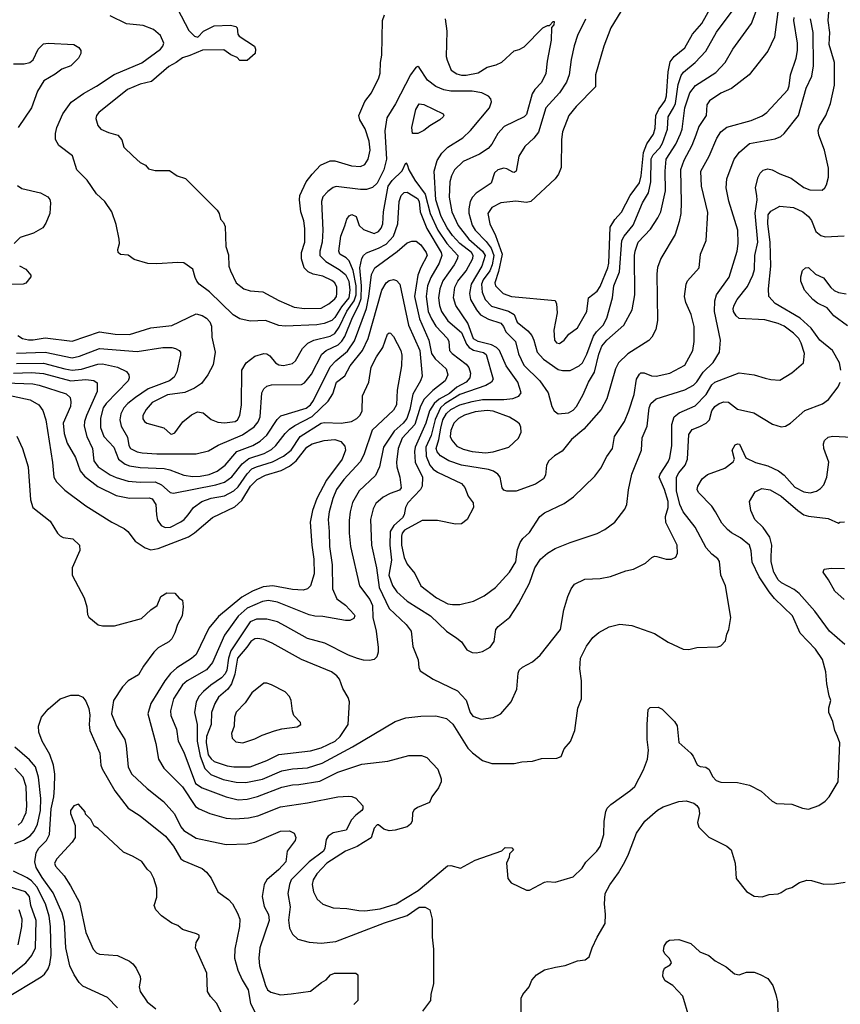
# Model space of a CAD drawing. Extents: x 997026 to 1115308, y 536381 to 619039.
# Tile 267 of 484: x 1060476 to 1065916, y 546909 to 553440. Entities that reach past the tile are written whole.
import ezdxf

# ---------------------------------------------------------------- set-up
doc = ezdxf.new("R2010")
doc.units = 0

msp = doc.modelspace()

# ---------------------------------------------------------------- linework, layer by layer
at = {"layer": '0CON20XD'}
for points in [[(1064055, 551291.9), (1064085.4, 551314.6), (1064116.6, 551353.4), (1064175, 551396.2), (1064235.7, 551505), (1064247.5, 551595), (1064305, 551640), (1064325, 551670), (1064375.3, 551795), (1064381.8, 551825), (1064390.6, 552065), (1064421.9, 552115), (1064466.5, 552163.5), (1064523.2, 552275), (1064585, 552357.5), (1064595.2, 552404.8), (1064610.5, 552559.5), (1064633.1, 552616.9), (1064678.2, 552681.8), (1064688.8, 552721.2), (1064694.2, 552805), (1064713.5, 552846.5), (1064735.2, 552874.8), (1064755, 552904.4), (1064763.2, 552935), (1064775.8, 553094.2), (1064788.6, 553161.4), (1064814.2, 553195), (1064885, 553254.4), (1064935.4, 553345), (1064998.9, 553415), (1065071.6, 553545)], [(1064115, 550832.5), (1064145, 550849.5), (1064168.5, 550875), (1064212.3, 550955), (1064247.1, 551035), (1064287.1, 551102.9), (1064315, 551220.8), (1064336.4, 551273.6), (1064369.1, 551315), (1064481.1, 551415), (1064536.5, 551515), (1064553.3, 551615), (1064550.9, 551875), (1064555.4, 551904.6), (1064577.3, 551965), (1064658.5, 552051.5), (1064706.9, 552125), (1064726.1, 552165), (1064756.4, 552305), (1064754.2, 552435.8), (1064762.8, 552515), (1064825.8, 552615), (1064857.5, 552682.5), (1064867.3, 552715), (1064886.3, 552855), (1064918.2, 552955), (1064956.7, 553003.3), (1065090.4, 553089.6), (1065152.7, 553155), (1065204.5, 553245), (1065327.5, 553415), (1065385, 553567.5)], [(1065506.6, 553525), (1065480, 553325), (1065435, 553232), (1065311.4, 553075), (1065195, 552983.1), (1065125, 552952.9), (1065048.1, 552901.9), (1065032.5, 552875), (1065026.4, 552805), (1064979.3, 552730.7), (1064958.6, 552675), (1064932.5, 552605), (1064879.3, 552505), (1064857.4, 552445), (1064861.7, 552228.3), (1064858.7, 552155), (1064848.3, 552101.7), (1064820.6, 552015), (1064725.5, 551855), (1064704, 551796), (1064700, 551755), (1064703.8, 551445), (1064693.3, 551385), (1064667.5, 551335), (1064647.8, 551312.2), (1064506.8, 551223.2), (1064444.8, 551165.2), (1064426.2, 551125), (1064367.9, 550925), (1064331.5, 550855), (1064215.6, 550725), (1064135, 550655.6), (1064071.5, 550578.5), (1064022, 550548), (1063984.4, 550515), (1063969.5, 550485), (1063962, 550418), (1063949.4, 550395), (1063895, 550359.1), (1063767.2, 550312.8), (1063705, 550312.2), (1063685, 550319.2), (1063675.7, 550335), (1063662.3, 550405), (1063646.1, 550426.1), (1063616.3, 550446.3), (1063585, 550456.1), (1063405, 550484.8), (1063320.6, 550515), (1063265, 550548.2), (1063243.3, 550573.3), (1063237.4, 550595), (1063255.4, 550654.6), (1063268.2, 550731.8), (1063281.8, 550785), (1063305, 550828.6), (1063334.1, 550855), (1063395, 550886.2), (1063475, 550908.6), (1063545, 550920.3), (1063685, 550921), (1063745, 550928.1), (1063786, 550944), (1063800.8, 550965), (1063779.3, 551035), (1063701.1, 551145), (1063656, 551246), (1063636.1, 551266.1), (1063605, 551284.2), (1063515, 551305.9), (1063485, 551323.2), (1063448, 551428), (1063366.5, 551545), (1063351.4, 551595), (1063361.7, 551665), (1063380.8, 551705), (1063435.4, 551774.6), (1063479.1, 551855), (1063483.4, 551875), (1063470.5, 551895), (1063393.5, 551955), (1063345, 552008.8), (1063309, 552059), (1063270.9, 552135), (1063235.2, 552245), (1063223.7, 552436.3), (1063243.1, 552506.9), (1063274.7, 552555.3), (1063314.4, 552595), (1063413.2, 552656.8), (1063465, 552704.5), (1063591.5, 552855), (1063604.5, 552895), (1063598.9, 552915), (1063585, 552932.9), (1063540, 552955), (1063475, 552965.3), (1063334.2, 552965.8), (1063288.6, 552975), (1063235, 552998), (1063178.7, 553038.7), (1063125, 553123.1), (1063115, 553128.6), (1063105, 553125.7), (1063095, 553114.3), (1063066.6, 553073.4), (1062968, 552882), (1062909.9, 552790.1), (1062897.3, 552702.7), (1062907.3, 552515), (1062889.8, 552445), (1062845, 552356.5), (1062815, 552326.4), (1062776.3, 552313.7), (1062735, 552313.1), (1062575, 552333.3), (1062555, 552327.3), (1062519.3, 552300.7), (1062486.8, 552265), (1062475.9, 552235), (1062484.7, 552044.7), (1062482.3, 551965), (1062466.1, 551903.9), (1062466.9, 551875), (1062505.4, 551835.4), (1062594, 551784), (1062635, 551749.7), (1062658, 551705), (1062665.8, 551645.8), (1062657.9, 551595), (1062609, 551535), (1062566.2, 551463.8), (1062545, 551445.2), (1062495.5, 551424.5), (1062445, 551415.8), (1062235, 551406.8), (1062195, 551412.3), (1062105.4, 551444.6), (1062005, 551441.2), (1061935, 551456.5), (1061892.3, 551482.3), (1061735, 551634.5), (1061666.9, 551685), (1061650, 551705), (1061639.7, 551729.7), (1061625, 551786), (1061565, 551826.5), (1061525, 551830.5), (1061385, 551820), (1061325, 551822), (1061235, 551850), (1061195, 551877.5), (1061145, 551882.5), (1061130, 551895), (1061127.5, 551915), (1061138, 551955), (1061135.7, 551985), (1061115, 552082.5), (1061087.1, 552165), (1061040, 552235), (1060985, 552284.2), (1060922.9, 552375), (1060854.3, 552445), (1060826.9, 552536.9), (1060736, 552605), (1060713.1, 552645), (1060712.5, 552685), (1060721.5, 552725), (1060761.5, 552815), (1060816.4, 552893.6), (1060899.9, 552950.1), (1060985, 552998.8), (1061102.6, 553077.4), (1061285, 553152.8), (1061409.5, 553245), (1061425.6, 553265), (1061431.1, 553285), (1061409.4, 553335), (1061362.5, 553375), (1061295, 553401.8), (1061185, 553413.2), (1061075.9, 553465.9)], [(1061521.7, 553511.7), (1061597.7, 553367.7), (1061635, 553330), (1061657, 553323), (1061695, 553363.3), (1061765, 553400), (1061873, 553403), (1061910, 553395), (1061917.5, 553385), (1061922.5, 553345), (1061930.7, 553330.7), (1062032.5, 553265), (1062040, 553245), (1062037.5, 553215), (1061985, 553170), (1061935, 553170), (1061918.3, 553188.3), (1061876.4, 553206.4), (1061829.3, 553239.3), (1061688.3, 553238.3), (1061605, 553202), (1061555, 553187.1), (1061514.6, 553155.4), (1061465, 553128.9), (1061349.3, 553030.7), (1061275, 553011.8), (1061191.9, 552978.1), (1061000.8, 552825), (1060984.3, 552805), (1060980, 552785), (1060995, 552737.5), (1061013.8, 552715), (1061065, 552691.2), (1061127.5, 552675), (1061153.6, 552643.6), (1061167.5, 552595), (1061227.5, 552535), (1061275, 552493.3), (1061310, 552475), (1061330.7, 552450.7), (1061375, 552440), (1061469.3, 552439.3), (1061520, 552405), (1061575, 552387.5), (1061785.9, 552175.9), (1061797.5, 552155), (1061806.7, 552116.7), (1061827.5, 552095), (1061839.3, 552069.3), (1061843.3, 551935), (1061859.5, 551879.5), (1061862, 551805), (1061874.2, 551774.2), (1061911.4, 551695), (1061961.2, 551655), (1062005, 551642.2), (1062087.5, 551635), (1062195, 551577.1), (1062295, 551534.4), (1062365, 551524.6), (1062475, 551527.3), (1062525, 551554.5), (1062565, 551588.2), (1062576, 551605), (1062579.6, 551625), (1062578.9, 551665), (1062565, 551694.4), (1062545, 551710), (1062485, 551738.2), (1062421.9, 551751.9), (1062387.5, 551767.5), (1062361.9, 551795), (1062343.6, 551853.6), (1062343.5, 551895), (1062365.5, 551965), (1062367.1, 552055), (1062360.5, 552105), (1062340.5, 552165), (1062331.1, 552245), (1062333.1, 552275), (1062374.5, 552365.5), (1062414, 552415), (1062470, 552475), (1062535, 552504.2), (1062565, 552504.3), (1062675, 552471.5), (1062735, 552466.9), (1062765, 552480.6), (1062787.1, 552515), (1062800, 552575), (1062794, 552635), (1062765.9, 552715.9), (1062732, 552775), (1062723.8, 552805), (1062765, 552896.7), (1062809.2, 552955), (1062858.1, 553055), (1062865.6, 553085), (1062867.1, 553155), (1062877.8, 553205), (1062881.9, 553435), (1062895, 553473.3)], [(1064461.9, 553495), (1064394.5, 553385), (1064348.2, 553265), (1064294.4, 553075), (1064294, 552995), (1064165.4, 552864.6), (1064116.7, 552805), (1064074.6, 552695.4), (1064067.8, 552645), (1064065, 552460), (1064048, 552415), (1064026, 552385), (1063865, 552234), (1063835, 552228.6), (1063765, 552235.6), (1063665, 552225.4), (1063606.9, 552195), (1063580.4, 552155), (1063593.1, 552085), (1063629.6, 552009.6), (1063674.2, 551885), (1063650.8, 551769.2), (1063626.2, 551695), (1063629.5, 551675), (1063681.9, 551625), (1063736.2, 551605), (1064025, 551577.5), (1064035.8, 551555.8), (1064040, 551495), (1064018.2, 551381.8), (1064021.8, 551315), (1064035, 551297.1), (1064055, 551291.9)], [(1064125, 551113.6), (1064185, 551143.8), (1064206.9, 551165), (1064235, 551220.6), (1064279.8, 551340.2), (1064300.2, 551369.8), (1064345.2, 551415), (1064368.7, 551461.3), (1064406.1, 551595), (1064415.3, 551675), (1064452.9, 551767.1), (1064467, 551975), (1064482.5, 552005), (1064543.7, 552076.3), (1064605, 552225.6), (1064645, 552291.1), (1064660.3, 552365), (1064663.5, 552516.5), (1064676.2, 552543.8), (1064719.6, 552590.4), (1064738.6, 552621.4), (1064769.6, 552715), (1064774.4, 552795), (1064811.4, 552855), (1064823, 552885), (1064840.5, 553009.5), (1064860.4, 553069.6), (1064877.5, 553092.5), (1064954.6, 553155), (1065025, 553230.6), (1065095, 553358.1), (1065205.2, 553504.8)], [(1065418.3, 551061.7), (1065455, 551053.1), (1065515, 551050), (1065595, 551098), (1065672, 551165), (1065680, 551225), (1065657.7, 551295), (1065640.8, 551325), (1065605, 551361.2), (1065545, 551406.2), (1065504, 551425), (1065415, 551449.3), (1065245, 551459.1), (1065224.8, 551474.8), (1065208.2, 551505), (1065206, 551525), (1065213, 551547), (1065233.6, 551585), (1065300.3, 551669.7), (1065335.9, 551745), (1065346.9, 551783.1), (1065350.5, 551875), (1065368.6, 551965), (1065352.4, 552157.6), (1065364.5, 552244.5), (1065362.6, 552272.6), (1065353.4, 552326.6), (1065371.4, 552395), (1065385, 552421.2), (1065405, 552441.2), (1065435, 552450.8), (1065465, 552444.2), (1065515, 552417.1), (1065589.8, 552389.8), (1065675, 552327.8), (1065715, 552310.6), (1065795, 552310), (1065814.2, 552325), (1065824.6, 552345.4), (1065838.5, 552395), (1065837.9, 552455), (1065812, 552575), (1065773.5, 552675), (1065769.5, 552705), (1065777.5, 552735), (1065819.5, 552805), (1065850.5, 552885), (1065878.2, 553005), (1065876.7, 553156.7), (1065842.5, 553275), (1065845.8, 553355), (1065835.3, 553435.3), (1065840.9, 553489.1)], [(1060455, 551229), (1060645, 551235.2), (1060825, 551196.2), (1060872.6, 551207.4), (1061005, 551258.5), (1061255, 551239.7), (1061425.3, 551265.3), (1061484.6, 551265.4), (1061509.3, 551259.3), (1061534.3, 551245), (1061541.4, 551235), (1061543.1, 551215), (1061518.5, 551105), (1061501.3, 551068.7), (1061469.4, 551045), (1061328.5, 550991.5), (1061245, 550934.7), (1061193.8, 550895), (1061166.9, 550865), (1061146.9, 550825), (1061140, 550785), (1061148.2, 550745), (1061191.4, 550671.4), (1061199.1, 550615), (1061211.1, 550595), (1061254.8, 550574.8), (1061287.3, 550567.3), (1061385, 550561.2), (1061645, 550561.5), (1061728.7, 550581.3), (1061792.9, 550617.1), (1061953.2, 550686.8), (1062030.8, 550739.2), (1062057.3, 550772.7), (1062070, 550805), (1062080.5, 550965), (1062095, 550990.9), (1062115, 551009.6), (1062145, 551017.3), (1062345, 551021.1), (1062365, 551031.4), (1062385, 551055.6), (1062410.1, 551089.9), (1062478.2, 551221.8), (1062507.3, 551245), (1062586.5, 551283.5), (1062611.9, 551308.1), (1062631, 551339), (1062681.6, 551465), (1062724, 551546), (1062739, 551591), (1062742.9, 551675), (1062732, 551795), (1062743.5, 551856.5), (1062755, 551876.9), (1062775, 551893.5), (1062855, 551923.6), (1062905, 551951.4), (1062955.2, 552004.8), (1062984, 552085), (1062992.9, 552235), (1063006.1, 552275), (1063025, 552294.6), (1063045, 552296), (1063113.3, 552255), (1063125.2, 552235), (1063131.7, 552165), (1063174.6, 552054.6), (1063269.6, 551895), (1063275.2, 551875), (1063257.3, 551825), (1063200.8, 551729.2), (1063179.6, 551675), (1063169.8, 551605), (1063185, 551504.4), (1063205.4, 551455.4), (1063235, 551407.5), (1063312.5, 551325), (1063320.4, 551305), (1063325.4, 551245), (1063342.3, 551225), (1063435.4, 551155), (1063452.6, 551132.6), (1063464, 551095), (1063460.3, 551065), (1063436.6, 551035), (1063375, 551003.2), (1063325, 550960), (1063257.1, 550922.9), (1063223, 550895), (1063193.5, 550846.5), (1063167.7, 550765), (1063098.8, 550605), (1063093.4, 550575), (1063098.4, 550505), (1063146.2, 550405), (1063144.1, 550345.9), (1063133.8, 550325), (1063049.2, 550235), (1063034.6, 550205), (1063025.4, 550155), (1063013.8, 550135), (1062957.1, 550085), (1062932.1, 550045), (1062929, 549955), (1062942, 549855), (1062922.3, 549755), (1062946.6, 549686.6), (1062975.5, 549645), (1063044.4, 549584.4), (1063199.1, 549485), (1063305, 549383.3), (1063375, 549336.9), (1063405, 549314), (1063441.3, 549261.3), (1063475, 549242.9), (1063505, 549241.1), (1063545, 549249.4), (1063595, 549279.2), (1063621.4, 549315), (1063633.1, 549395), (1063648.1, 549415), (1063725, 549478.1), (1063782.5, 549565), (1063856.6, 549703.4), (1063891.8, 549805), (1063928.5, 549861.5), (1063975, 549901.5), (1064025, 549932.5), (1064125, 549972.9), (1064305, 550032), (1064355, 550058), (1064422.4, 550107.6), (1064487.2, 550192.8), (1064501.4, 550225), (1064511.4, 550321.4), (1064534.7, 550425.3), (1064598.2, 550585), (1064603.8, 550666.2), (1064636.7, 550743.3), (1064648.3, 550865), (1064660, 550895), (1064695, 550925.3), (1064885.2, 550984.8), (1064943.3, 551015), (1064965, 551037.3), (1065007.6, 551102.4), (1065073.8, 551166.2), (1065115.5, 551235), (1065121.5, 551315), (1065082.7, 551505), (1065084.7, 551575.3), (1065095, 551615.6), (1065178.5, 551731.5), (1065232.2, 551905), (1065239.4, 551955), (1065236.7, 552045), (1065176.7, 552236.7), (1065160.4, 552325), (1065164.6, 552385), (1065212.5, 552515), (1065247.9, 552562.1), (1065315, 552619.2), (1065485, 552649.6), (1065522.5, 552665), (1065544.2, 552685.8), (1065639.3, 552805), (1065689.4, 552985), (1065728.3, 553065), (1065737.5, 553135), (1065736.3, 553355), (1065717.6, 553445)], [(1061920.8, 550785), (1061935.5, 550815), (1061945.6, 550885), (1061948.1, 551115), (1061978.6, 551165), (1062035, 551209.4), (1062095, 551227.1), (1062115, 551224.3), (1062135, 551211.4), (1062173.1, 551165), (1062195, 551150.9), (1062225, 551147.5), (1062285, 551158.6), (1062305, 551178), (1062351.7, 551258.3), (1062385.3, 551294.7), (1062425.8, 551314.2), (1062535, 551340.8), (1062565, 551358.9), (1062595, 551400.3), (1062643.9, 551506.1), (1062694, 551576), (1062705.7, 551614.3), (1062705.8, 551675), (1062686.6, 551776.6), (1062661.2, 551841.2), (1062640.7, 551860.7), (1062599.4, 551885), (1062591.1, 551905), (1062605.7, 552004.3), (1062631.7, 552071.7), (1062645, 552117.5), (1062660.5, 552139.5), (1062678.3, 552148.3), (1062706.7, 552135), (1062727.5, 552075), (1062755, 552048.8), (1062825, 552022.7), (1062855.4, 552035), (1062872.8, 552057.2), (1062883.9, 552085), (1062888.4, 552165), (1062920, 552335), (1062945, 552373.3), (1063011.9, 552438.1), (1063035, 552490), (1063045, 552480), (1063056.5, 552445), (1063095.9, 552375), (1063163.6, 552283.6), (1063196.5, 552155), (1063248.2, 552045), (1063308, 551955), (1063380.8, 551875), (1063378.1, 551855), (1063356.5, 551815), (1063282.2, 551707.8), (1063261.1, 551655), (1063252, 551595), (1063259, 551545), (1063273.2, 551505), (1063313.6, 551443.6), (1063404.6, 551364.6), (1063438.5, 551288.5), (1063455, 551266.7), (1063485, 551248.8), (1063552, 551232), (1063569.1, 551219.1), (1063614.4, 551055), (1063602.9, 551035), (1063566.9, 551013.1), (1063395, 550953), (1063295, 550893), (1063265.2, 550865), (1063231.2, 550788.8), (1063205, 550682.9), (1063168.6, 550605), (1063170.3, 550545), (1063194.8, 550485), (1063217.9, 550457.9), (1063245, 550438.2), (1063405, 550364.4), (1063426.3, 550336.3), (1063450.3, 550280.3), (1063482, 550235), (1063484, 550205), (1063442, 550125), (1063405, 550097.1), (1063365, 550093.1), (1063245, 550117.3), (1063145, 550119.1), (1063027.2, 550055), (1063010.7, 550035), (1063006.6, 550015), (1063008.3, 549955), (1063025, 549872.5), (1063045, 549828.6), (1063096.2, 549766.2), (1063135.6, 549685), (1063239.2, 549605), (1063315, 549566.7), (1063345, 549561.1), (1063395, 549562.2), (1063483.8, 549583.8), (1063555, 549619.2), (1063630, 549675), (1063724.2, 549775), (1063764.5, 549845), (1063777.3, 549925), (1063795, 549972), (1063811.8, 549998.2), (1063855, 550039.2), (1063925, 550145.8), (1063955, 550169.4), (1064085, 550231.4), (1064146.7, 550275), (1064288.3, 550411.7), (1064329.4, 550465), (1064367.9, 550542.1), (1064405.8, 550595), (1064420, 550675), (1064486, 550774), (1064514.7, 550845.3), (1064548.8, 550955), (1064564.5, 551055), (1064585, 551090), (1064595, 551096.9), (1064615, 551098.1), (1064665, 551078.5), (1064694.5, 551075.5), (1064785.3, 551094.7), (1064885, 551148.1), (1064938.9, 551245), (1064946.9, 551305), (1064948.5, 551405), (1064926.7, 551485), (1064891.9, 551565), (1064883.3, 551605), (1064894.3, 551685), (1064903, 551707), (1064980.6, 551795), (1064989.4, 551885), (1065026.7, 551975), (1065038.2, 552161.8), (1064996.6, 552336.6), (1064991.8, 552435), (1065047.5, 552535), (1065097.5, 552655), (1065123.5, 552696.5), (1065165, 552727.3), (1065325, 552770.8), (1065397.9, 552802.1), (1065428.6, 552825), (1065568.1, 552975), (1065577.8, 553002.2), (1065585.6, 553075), (1065623.1, 553185), (1065632, 553235), (1065632, 553285), (1065608.8, 553435), (1065610.6, 553455)], [(1063296, 553445), (1063307.1, 553365), (1063304, 553195), (1063310.8, 553170.8), (1063336.7, 553105), (1063375, 553080.5), (1063405, 553071.5), (1063435, 553071.1), (1063515, 553087.1), (1063575, 553124.2), (1063635, 553140), (1063672.3, 553157.7), (1063755, 553233.3), (1063787.7, 553242.3), (1063819.5, 553260.5), (1063945, 553386.7), (1063975, 553402.5), (1063987.5, 553402.5), (1064011.7, 553428.3), (1064018.3, 553428.3), (1064017.5, 553405), (1064002.5, 553387.5), (1064000, 553305), (1063972.7, 553165), (1063965, 553083.3), (1063935, 553024.2), (1063891.9, 552978.1), (1063872.6, 552947.4), (1063835, 552811.2), (1063820, 552795), (1063687.9, 552732.1), (1063645.3, 552684.7), (1063606.6, 552613.4), (1063582.9, 552585), (1063525, 552547.1), (1063415, 552499.1), (1063358.2, 552445), (1063338.5, 552405), (1063328.4, 552365), (1063322.2, 552262.2), (1063340.8, 552165), (1063382, 552075), (1063453.9, 551985), (1063545.1, 551905.1), (1063561.2, 551875), (1063540.8, 551805), (1063468.9, 551685), (1063458.9, 551625), (1063465.3, 551585), (1063504.2, 551515), (1063531.8, 551481.8), (1063583.1, 551453.1), (1063665, 551427.7), (1063683.9, 551405), (1063699.5, 551369.5), (1063762.1, 551305), (1063783.4, 551223.4), (1063817.7, 551147.7), (1063925.2, 551045.2), (1063979.4, 550965), (1064004.3, 550875), (1064020, 550845), (1064045, 550826), (1064115, 550832.5)], [(1064226.4, 553443.6), (1064174.1, 553335.9), (1064152.4, 553267.6)], [(1060435, 553147.5), (1060505, 553147.5), (1060542.5, 553155), (1060565.7, 553174.3), (1060598.8, 553245), (1060635, 553278.8), (1060665, 553283.3), (1060835, 553276.2), (1060867.5, 553255), (1060882.5, 553235), (1060882.5, 553215), (1060866.7, 553185), (1060815, 553133.3), (1060755, 553112.5), (1060712.3, 553077.7), (1060636.2, 553035), (1060593.8, 552966.2), (1060555, 552856), (1060465, 552725.8)], [(1064152.4, 553267.6), (1064131.5, 553175), (1064118.9, 553075), (1064100.4, 553025), (1064055.2, 552954.8), (1063965, 552855.6), (1063915, 552694.4), (1063885.6, 552654.4), (1063825, 552598.9), (1063785.4, 552535), (1063766.9, 552435), (1063755, 552427.1), (1063745, 552428.6), (1063705, 552451.9), (1063685, 552456.2), (1063645.8, 552445), (1063623.1, 552425), (1063601.4, 552355), (1063501.3, 552288.7), (1063477.6, 552262.4), (1063463.1, 552235), (1063452.8, 552185), (1063453.5, 552156.5), (1063475, 552076.7), (1063495.3, 552045), (1063569.1, 551969.1), (1063601.4, 551925), (1063619.5, 551875), (1063607.9, 551815), (1063592, 551775), (1063547.8, 551715), (1063537.6, 551685), (1063542.2, 551632.2), (1063561.6, 551585), (1063605, 551539.7), (1063717.5, 551507.5), (1063755.3, 551485.3), (1063775, 551434.4), (1063845, 551375.4), (1063870.4, 551345), (1063885.3, 551315), (1063906.1, 551235), (1063949.3, 551189.3), (1064045, 551120.4), (1064075, 551113.8), (1064125, 551113.6)], [(1063115, 552684.2), (1063080, 552685), (1063076.2, 552725), (1063102.3, 552845), (1063125, 552881.4), (1063155, 552878.1), (1063283.3, 552815), (1063288.8, 552805), (1063283.8, 552795), (1063261.2, 552775), (1063195, 552736), (1063155, 552704.3), (1063115, 552684.2)], [(1060460.7, 552340.7), (1060490.3, 552320.3), (1060615, 552290.8), (1060663.3, 552265), (1060675, 552247.5), (1060680, 552225), (1060676, 552155), (1060649.5, 552090.5), (1060629.7, 552060.3), (1060566.8, 552023.2), (1060478.8, 551995), (1060440, 551955)], [(1065920.4, 551115), (1065910, 551165), (1065863.8, 551245), (1065780.4, 551315), (1065723.2, 551395), (1065650.1, 551460.1), (1065485, 551557.9), (1065442.5, 551605), (1065440.4, 551655), (1065455.4, 551805), (1065451.1, 551965), (1065436.6, 552085), (1065438.5, 552145), (1065455, 552170.9), (1065515, 552202.3), (1065605, 552195.4), (1065667.1, 552165), (1065705.6, 552135), (1065725, 552108), (1065755, 552035.8), (1065787.8, 552007.8), (1065815, 552000.5), (1065942.5, 552007.5)], [(1060455, 551160.2), (1060635, 551162.7), (1060775, 551123.4), (1060825, 551115.2), (1060886.9, 551123.1), (1060995, 551155.3), (1061025, 551156.4), (1061123.8, 551135), (1061185, 551105.8), (1061199.2, 551085), (1061201.4, 551065), (1061195.6, 551045), (1061049.3, 550895), (1061030.3, 550865), (1061012.3, 550797.7), (1061011.6, 550735), (1061033.9, 550675), (1061100.8, 550605), (1061130.4, 550525), (1061175, 550492.4), (1061205, 550481.1), (1061275, 550470), (1061435, 550462.9), (1061472, 550455), (1061565, 550420), (1061625, 550410.8), (1061672.1, 550412.1), (1061732.4, 550422.4), (1061785.2, 550444.8), (1061839.3, 550485), (1061915, 550577.1), (1062022.2, 550615), (1062070.8, 550645), (1062115.5, 550684.5), (1062182.4, 550787.6), (1062207.8, 550812.2), (1062375, 550862.5), (1062404.9, 550885.1), (1062425, 550913.3), (1062535, 551136.8), (1062572.5, 551177.5), (1062649, 551241), (1062695, 551310.4), (1062774.5, 551525), (1062791.4, 551605), (1062809.3, 551750.7), (1062830, 551795), (1062978.2, 551901.8), (1063045, 551960.5), (1063075, 551971.9), (1063105, 551971.9), (1063135, 551946.5), (1063171.5, 551895), (1063177.9, 551875), (1063134.4, 551795.6), (1063116, 551746), (1063094, 551605), (1063127.2, 551455), (1063189.5, 551315), (1063206.7, 551225), (1063230.8, 551190.8), (1063302.5, 551125), (1063314.4, 551085), (1063297.5, 551045), (1063215, 550981.1), (1063157.2, 550922.8), (1063132.4, 550877.6), (1063095.6, 550755), (1063012.6, 550665), (1062985.2, 550595), (1062974.7, 550504.7), (1062975.3, 550475), (1062996.5, 550405), (1063005.7, 550335), (1062995, 550320.6), (1062932.7, 550297.3), (1062885, 550273.8), (1062837.8, 550232.2), (1062819.6, 550195), (1062802.5, 550125), (1062808, 549955), (1062840.5, 549805), (1062859.4, 549675), (1062925.6, 549535.6), (1063038.5, 549428.5), (1063070.8, 549385), (1063083.2, 549283.2), (1063117.5, 549195), (1063122.3, 549142.3), (1063131.2, 549121.2), (1063216.6, 549066.6), (1063379.1, 548989.1), (1063437, 548927), (1063462.2, 548845), (1063480.4, 548820.4), (1063535, 548800), (1063615, 548811.2), (1063666.7, 548835), (1063733.8, 548915), (1063771.2, 548998.8), (1063780, 549105), (1063788, 549125), (1063810, 549145), (1063875, 549180), (1063926.2, 549225), (1064061.4, 549395), (1064084.2, 549525), (1064109.2, 549615), (1064132, 549665), (1064154.3, 549695.7), (1064221.7, 549728.3), (1064325, 549734.3), (1064393, 549747), (1064495, 549784.2), (1064545, 549795.8), (1064625.7, 549834.3), (1064667.3, 549872.7), (1064685, 549881.2), (1064700.7, 549880.7), (1064762.3, 549862.3), (1064797.7, 549862.3), (1064825.9, 549874.1), (1064837.7, 549902.3), (1064835.5, 549955.5), (1064758.8, 550105), (1064756.8, 550145), (1064774.1, 550205), (1064774.7, 550245), (1064751.8, 550325), (1064716.5, 550405), (1064722.5, 550425), (1064775, 550507.1), (1064786.2, 550535), (1064799.6, 550615), (1064800.4, 550755), (1064815.5, 550805), (1064847, 550833), (1064955, 550879.6), (1065027.8, 550955), (1065065, 551017.1), (1065085, 551036.2), (1065245, 551097.5), (1065345, 551085.6), (1065418.3, 551061.7)], [(1060475, 551807.5), (1060516.4, 551786.4), (1060550, 551745), (1060550, 551735), (1060516.4, 551693.6), (1060500, 551685), (1060405, 551683.8)], [(1065965, 551410), (1065874, 551475), (1065828.3, 551528.3), (1065765, 551560.6), (1065734.3, 551585), (1065678, 551645), (1065654.2, 551705.8), (1065654.2, 551735), (1065665, 551777.5), (1065685, 551793.3), (1065705, 551796.2), (1065752.4, 551752.4), (1065805, 551727.5), (1065853, 551663), (1065875, 551644.2), (1065905, 551630.8), (1065955, 551622.5)], [(1060966.9, 551046.9), (1060990.5, 551030.5), (1060990.6, 550975), (1060918.4, 550815), (1060905.3, 550775), (1060904, 550745), (1060920.9, 550675), (1060958, 550595), (1060966.9, 550515), (1060995.4, 550475), (1061075, 550421.9), (1061115, 550402.5), (1061195, 550379.5), (1061275, 550373.2), (1061375, 550374.8), (1061415.5, 550355.5), (1061474.7, 550304.7), (1061495, 550300), (1061776, 550354), (1061835, 550372.6), (1061881.8, 550408.2), (1061950.2, 550495), (1061995, 550530), (1062096.5, 550563.5), (1062145, 550589.8), (1062175.3, 550615), (1062235.3, 550695), (1062265, 550724.7), (1062300.6, 550749.4), (1062415, 550807.5), (1062521.1, 550908.9), (1062551.3, 550958.7), (1062575.6, 551035), (1062632.5, 551077.5), (1062666.7, 551145), (1062748.6, 551245), (1062787, 551325), (1062876.9, 551645), (1062905.5, 551695), (1062925, 551710), (1062955, 551716.5), (1062975, 551710.6), (1062995.4, 551685), (1063054.1, 551414.1), (1063129.6, 551245), (1063144, 551075), (1063133.3, 551045), (1063083.3, 550956.7), (1063061.9, 550855), (1063041.7, 550795), (1063019.2, 550765), (1062958.1, 550711.9), (1062888.4, 550605), (1062860.6, 550475), (1062835, 550415.8), (1062727.3, 550315), (1062682.5, 550237.5), (1062666.9, 550175), (1062660.8, 550119.2), (1062661.1, 550035), (1062669.6, 549945), (1062728.5, 549685), (1062796.6, 549595), (1062814.2, 549555), (1062818.1, 549475), (1062838.9, 549385), (1062853.1, 549275), (1062852.9, 549245), (1062844, 549215), (1062825, 549196), (1062795, 549190.6), (1062755, 549191.5), (1062715, 549202.7), (1062655, 549226.2), (1062498, 549305), (1062385, 549335.4), (1062237.3, 549417.3), (1062185, 549445.4), (1062115, 549463.1), (1062045, 549464.7), (1062005, 549446), (1061876.9, 549253.1), (1061860.6, 549205), (1061848.7, 549125), (1061838.4, 549101.6), (1061813.9, 549075), (1061742.8, 549027.2), (1061693.6, 548985), (1061665, 548953.1), (1061646.1, 548915), (1061635.3, 548845), (1061653.1, 548765), (1061652.4, 548655), (1061672.1, 548555), (1061702.8, 548472.8), (1061743.4, 548433.4), (1061825, 548400.8), (1061912.1, 548382.1), (1061975, 548381.6), (1062085, 548402.3), (1062215, 548457.4), (1062285, 548470.5), (1062385, 548478.3), (1062481.1, 548508.9), (1062682.1, 548617.9), (1062965, 548784.2), (1063035, 548808.5), (1063135, 548820.5), (1063233.8, 548823.8), (1063305, 548805.4), (1063346.6, 548766.6), (1063447.8, 548607.8), (1063476.9, 548576.9), (1063545, 548525.8), (1063607, 548507), (1063755, 548507.5), (1063805, 548518.6), (1063875, 548522.9), (1063935, 548540), (1064037.7, 548542.3), (1064065.9, 548554.1), (1064086.7, 548605), (1064127.5, 548652.5), (1064156.2, 548725), (1064177.3, 548872.7), (1064200, 548935), (1064201.4, 549055), (1064190, 549135), (1064194.4, 549205), (1064233.5, 549285), (1064276.6, 549343.4), (1064315, 549375.5), (1064385, 549412.5), (1064455, 549430.5), (1064535, 549421.9), (1064685, 549370), (1064775, 549312), (1064874.3, 549264.3), (1064911.7, 549261.7), (1064965, 549276.2), (1065105, 549280), (1065125, 549287.5), (1065155, 549320), (1065163.3, 549365), (1065176.2, 549395), (1065190, 549475), (1065154.2, 549685), (1065124.2, 549755), (1065115.5, 549845.5), (1065104, 549865), (1065064.7, 549894.7), (1065027.3, 549937.3), (1064955, 550074.4), (1064875, 550176.5), (1064853.4, 550223.4), (1064830.5, 550315), (1064830, 550405), (1064845.7, 550434.3), (1064886.9, 550485), (1064903.8, 550525), (1064911.2, 550688.8), (1064935, 550722), (1064985, 550742.9), (1065027.1, 550762.9), (1065049.1, 550785), (1065064.5, 550845), (1065083.5, 550875), (1065112.9, 550895), (1065145, 550906.2), (1065175, 550903.5), (1065235, 550857.7), (1065342.4, 550832.4), (1065467.8, 550757.8), (1065525, 550738.6), (1065553.3, 550745), (1065585, 550762.9), (1065681.5, 550848.5), (1065798.5, 550891.5), (1065838.9, 550921.1), (1065902.5, 551005), (1065916.2, 551035)], [(1060463.8, 551345), (1060495, 551325.6), (1060535, 551317.5), (1060565, 551316.1), (1060645, 551330.8), (1060825, 551307.7), (1061005, 551370), (1061110, 551355), (1061205, 551351.5), (1061345, 551396.7), (1061485, 551412.1), (1061645, 551488.6), (1061685, 551478.6), (1061715, 551460.8), (1061735.6, 551435), (1061746.9, 551406.9), (1061748.9, 551335), (1061771.4, 551235), (1061758.3, 551151.7), (1061724.2, 551085), (1061682.2, 551027.8), (1061635, 550996.5), (1061571.8, 550968.2), (1061455, 550951.5), (1061355, 550900), (1061313.8, 550855), (1061293.6, 550815), (1061292, 550792), (1061302.9, 550775), (1061320, 550765), (1061432.1, 550732.1), (1061475, 550692.5), (1061485, 550690), (1061505, 550700), (1061557.6, 550772.4), (1061615, 550820), (1061655, 550840), (1061692.7, 550832.7), (1061745, 550788.8), (1061789.7, 550769.7), (1061835, 550767.1), (1061905, 550775.6), (1061920.8, 550785)], [(1060385, 551031.6), (1060563.8, 551023.8), (1060605.6, 551015.6), (1060785, 550957.7), (1060810, 550935), (1060815.5, 550905), (1060812.3, 550875), (1060764.6, 550765), (1060770.7, 550695), (1060791.5, 550631.5), (1060846.4, 550536.4), (1060877.5, 550447.5), (1060905, 550412.9), (1060995, 550343.2), (1061115, 550283.2), (1061205, 550266.8), (1061335, 550268.5), (1061355, 550262.9), (1061378.8, 550225), (1061382.2, 550155), (1061390, 550120), (1061415, 550086), (1061441.5, 550071.5), (1061475, 550073.3), (1061545, 550108.8), (1061567.5, 550125), (1061593.6, 550156.4), (1061627.5, 550205), (1061683.3, 550245), (1061745, 550266.2), (1061835, 550281.2), (1061895.5, 550314.5), (1061925, 550340.8), (1061985, 550428.9), (1062015, 550460), (1062045, 550475.2), (1062153.2, 550506.8), (1062225, 550544.8), (1062276.7, 550585), (1062336.6, 550675), (1062475, 550763.1), (1062495, 550768.6), (1062606.7, 550763.3), (1062676.7, 550775), (1062712, 550795), (1062732.6, 550817.4), (1062745.7, 550845), (1062748.1, 550945), (1062790, 551035), (1062806.4, 551135), (1062841.2, 551205), (1062883.1, 551266.9), (1062915, 551353.8), (1062925, 551362), (1062935, 551361.2), (1062955, 551338), (1063002.2, 551245), (1063010, 551215), (1063006.7, 551145), (1062977.8, 550982.2), (1062973.6, 550885), (1062955, 550851.1), (1062813.1, 550716.9), (1062756.6, 550555), (1062732.6, 550507.4), (1062625, 550390), (1062576.5, 550325), (1062551.4, 550265), (1062528.4, 550175), (1062522.2, 550125), (1062527.2, 550045), (1062529.1, 549945), (1062546.8, 549825), (1062549.1, 549665), (1062579.7, 549599.7), (1062635, 549556), (1062693.8, 549495), (1062698.8, 549485), (1062691.7, 549468.3), (1062664.2, 549455.8), (1062635.7, 549454.3), (1062485, 549481.1), (1062433.8, 549483.8), (1062395, 549493.5), (1062185.7, 549575.7), (1062125, 549587.7), (1062085, 549580.8), (1061985, 549536.5), (1061925, 549483.2), (1061835, 549358.9), (1061755, 549177.1), (1061715, 549128.8), (1061586.5, 549055), (1061555, 549029.1), (1061496.2, 548935), (1061475.4, 548855), (1061478.8, 548825), (1061516.5, 548735), (1061526.5, 548655), (1061565, 548580.8), (1061642.2, 548375), (1061685, 548345.3), (1061845, 548285.3), (1061925, 548264.7), (1061985, 548270.7), (1062051.8, 548288.2), (1062215, 548349.7), (1062285, 548364.7), (1062327.2, 548367.2), (1062465, 548390), (1062585, 548450), (1062745, 548501.2), (1062917.4, 548522.6), (1063055, 548559.2), (1063139.5, 548559.5), (1063175.9, 548545.9), (1063249.2, 548469.2), (1063271.2, 548405), (1063270, 548385), (1063252, 548345), (1063207.5, 548285), (1063193, 548247), (1063112.5, 548215), (1063090.5, 548199.5), (1063080.7, 548179.3), (1063077.5, 548125), (1063065.9, 548104.1), (1063045, 548086.7), (1062965, 548064), (1062925, 548060), (1062890.5, 548070.5), (1062855, 548100), (1062845, 548100), (1062825, 548077.5), (1062805.6, 548014.4), (1062755, 547981.8), (1062713.5, 547956.5), (1062635, 547926.3), (1062512, 547845), (1062446.9, 547775), (1062420.9, 547735), (1062414.5, 547705), (1062424.4, 547655), (1062447.8, 547607.8), (1062485, 547572.9), (1062555, 547548.6), (1062645, 547545.6), (1062725, 547530.9), (1062765, 547530), (1062865, 547543.1), (1062971.2, 547575), (1063118, 547665), (1063311.7, 547828.3), (1063335, 547830), (1063398.3, 547811.7), (1063495, 547866.2), (1063671.7, 547928.3), (1063695, 547950), (1063738.3, 547948.3), (1063750, 547935), (1063722.5, 547907.5), (1063720, 547885), (1063704.1, 547845.9), (1063713, 547743), (1063733.3, 547715), (1063835, 547666), (1063855, 547666.2), (1063955, 547718.8), (1063975, 547723.8), (1064025, 547720), (1064145, 547754), (1064205, 547813.3), (1064228.3, 547851.7), (1064302, 547925), (1064325, 547956.2), (1064348.5, 548035), (1064351.1, 548125), (1064361.3, 548188.7), (1064370.3, 548209.7), (1064394.5, 548235.5), (1064521.2, 548325), (1064554, 548355), (1064612, 548465), (1064638.8, 548535), (1064643.8, 548595), (1064636.2, 548665), (1064636.2, 548765), (1064642.5, 548865), (1064655, 548877.5), (1064709.3, 548879.3), (1064735, 548867.5), (1064816.7, 548785), (1064835, 548757.5), (1064846.7, 548645), (1064926.2, 548575), (1064941.2, 548555), (1064967, 548497), (1064987, 548487), (1065025, 548483.3), (1065047.7, 548467.7), (1065069.5, 548419.5), (1065093.3, 548395), (1065125, 548382), (1065235, 548380), (1065315, 548363.8), (1065392.3, 548322.3), (1065465, 548256.7), (1065492.3, 548242.3), (1065595, 548236.2), (1065665, 548211.2), (1065705, 548203.8), (1065775, 548228), (1065815, 548256), (1065842, 548285), (1065901.4, 548385), (1065914.1, 548644.1), (1065898, 548685), (1065880, 548725), (1065867.5, 548785), (1065841.2, 548845), (1065841.2, 548875), (1065854, 548925), (1065842, 548955), (1065827.1, 549035), (1065820.8, 549115), (1065797.4, 549197.4), (1065752.5, 549265), (1065651.1, 549371.1), (1065598.9, 549485), (1065480.1, 549600.1), (1065443.8, 549645), (1065378.5, 549745), (1065331.1, 549841.1), (1065326.1, 549916.1), (1065314.4, 549955), (1065254.2, 550004.2), (1065195, 550036.5), (1065168.1, 550058.1), (1065130.5, 550100.5), (1065089.2, 550175)], [(1060435, 551096.4), (1060555, 551099.8), (1060635, 551092.8), (1060815, 551045.6), (1060915, 551054.3), (1060966.9, 551046.9)], [(1060351.7, 550961.7), (1060545, 550918.2), (1060602.5, 550885), (1060628.7, 550848.7), (1060649.1, 550785), (1060692.6, 550502.6), (1060701.5, 550405), (1060720, 550375), (1060775, 550320), (1060914.7, 550214.7), (1061087.4, 550107.4), (1061169.2, 550065), (1061192.5, 550045), (1061240.9, 549980.9), (1061307, 549937), (1061345, 549924.6), (1061395, 549932.5), (1061595, 550009.5), (1061635, 550036), (1061755, 550139.2), (1061901.7, 550208.3), (1061948.3, 550251.7), (1062005.7, 550345), (1062050.6, 550389.4), (1062105, 550419.2), (1062209.1, 550450.9), (1062265, 550479.1), (1062309.8, 550515), (1062380.8, 550605), (1062415, 550625.8), (1062495, 550648.1), (1062565, 550654.7), (1062605, 550642.3), (1062632, 550612), (1062635.3, 550585), (1062612.9, 550525), (1062511.2, 550385), (1062446.6, 550263.4), (1062416.3, 550185), (1062401.7, 550108.3), (1062412.4, 549955), (1062427, 549863), (1062427.5, 549765), (1062403.8, 549685), (1062385, 549665.4), (1062355, 549655.3), (1062285, 549659.7), (1062155, 549685.8), (1062090.7, 549679.3), (1062019.4, 549650.6), (1061949.7, 549610.3), (1061795, 549480.8), (1061731.1, 549405), (1061645, 549228.9), (1061615, 549202.3), (1061518, 549142), (1061475.7, 549104.3), (1061438, 549055), (1061346.2, 548905), (1061324.6, 548835), (1061379.6, 548640.4), (1061396.7, 548535), (1061431.9, 548475), (1061555, 548352.9), (1061642.4, 548222.4), (1061665, 548206.4), (1061736.2, 548175), (1061845, 548143.8), (1061905, 548140), (1061993.6, 548146.4), (1062055, 548158.9), (1062205, 548220), (1062385, 548245.4), (1062585, 548285.5), (1062655, 548290.5), (1062678, 548288), (1062705, 548275.7), (1062750.6, 548225), (1062750.5, 548205), (1062743.5, 548195), (1062705.2, 548164.8), (1062676.9, 548133.1), (1062640, 548065), (1062555, 548047.1), (1062521.8, 548025), (1062507.6, 548002.4), (1062499.3, 547945), (1062490.4, 547925), (1062394.9, 547855.1), (1062275.8, 547735), (1062263.8, 547705), (1062254.2, 547645), (1062268.6, 547555), (1062258.5, 547468.5), (1062263.8, 547413.8), (1062284.5, 547374.5), (1062320.9, 547340.9), (1062395, 547321.5), (1062475.4, 547314.6), (1062571.2, 547325), (1062895, 547449.2), (1063045, 547498.9), (1063125, 547554.1), (1063165, 547553.5), (1063194.2, 547535), (1063210.5, 547475), (1063211.5, 547355), (1063220, 547275), (1063220, 547045), (1063202.3, 546977.7), (1063198.8, 546935), (1063145.5, 546864.5)], [(1063565, 550568), (1063615, 550572.9), (1063718.8, 550605), (1063784, 550665), (1063800, 550705), (1063797.7, 550737.7), (1063788.8, 550758.8), (1063770, 550775), (1063723.7, 550803.7), (1063615, 550843.2), (1063575, 550848.4), (1063495, 550838.5), (1063425, 550817), (1063385, 550795.8), (1063353.9, 550765), (1063333.9, 550716.1), (1063330, 550675), (1063341, 550651), (1063375, 550611.2), (1063415, 550590.9), (1063475, 550575.3), (1063565, 550568)], [(1060456.8, 550676.8), (1060495.5, 550595.5), (1060532.9, 550475), (1060547.1, 550255), (1060564.2, 550205), (1060678.8, 550115), (1060726.7, 550035), (1060745, 550016.7), (1060765, 550006.7), (1060827.7, 549997.7), (1060873.3, 549955), (1060875, 549920), (1060824, 549805), (1060824, 549755), (1060904.4, 549604.4), (1060922, 549545), (1060926.2, 549495), (1060935, 549477.5), (1060997.3, 549427.3), (1061025, 549420), (1061105, 549420), (1061282.7, 549467.3), (1061345, 549526.2), (1061387.5, 549555), (1061412.5, 549615), (1061450.7, 549639.3), (1061505, 549637.5), (1061533.6, 549603.6), (1061555, 549590), (1061560, 549545), (1061553.3, 549485), (1061522.3, 549427.7), (1061505, 549372.5), (1061485, 549333.8), (1061465, 549314), (1061425, 549292.5), (1061395, 549274), (1061366, 549245), (1061296.8, 549153.2), (1061263.8, 549095), (1061196.2, 549055), (1061157.1, 549015), (1061098.6, 548925), (1061085.5, 548835), (1061117.5, 548755), (1061173.5, 548665), (1061182.7, 548625), (1061195, 548482.5), (1061218.6, 548435), (1061320.4, 548340.4), (1061430, 548255), (1061502.7, 548172.7), (1061545, 548087.1), (1061565, 548061.5), (1061645, 548010.9), (1061750.4, 547990.4), (1061845, 547970.5), (1061985, 547973.1), (1062035, 547985.6), (1062205, 548058.1), (1062265, 548060), (1062296, 548045), (1062305.7, 548015), (1062302.5, 547995), (1062250, 547925), (1062241.2, 547855), (1062195, 547804.2), (1062113.8, 547735), (1062097.5, 547705), (1062084.4, 547625), (1062097.6, 547557.6), (1062125.5, 547505), (1062129.6, 547465), (1062067.1, 547285), (1062061.8, 547215), (1062066.8, 547165), (1062105.4, 547035), (1062119.5, 547005), (1062141.1, 546991.1), (1062205, 546971.5), (1062275, 546978.5)], [(1065089.2, 550175), (1065064.5, 550214.5), (1064976, 550305), (1064968, 550325), (1064972.5, 550345), (1065000, 550395), (1065035, 550422.9), (1065150, 550465), (1065205, 550506.7), (1065213.8, 550525), (1065200, 550585), (1065219.3, 550620.7), (1065235, 550627.5), (1065247.5, 550625), (1065290, 550535), (1065355, 550502.5), (1065435, 550480.5), (1065507.1, 550447.1), (1065545, 550418.9), (1065615, 550338.9), (1065675, 550309.1), (1065717.4, 550302.6), (1065757.8, 550312.2), (1065785, 550330), (1065807.5, 550355), (1065827.1, 550405), (1065840, 550505), (1065806, 550595), (1065804.2, 550625.8), (1065811.2, 550648.8), (1065835, 550671.2), (1065865, 550677.5), (1065995, 550671.1)], [(1065946.4, 549296.4), (1065843.8, 549385), (1065747.1, 549517.1), (1065644.3, 549634.3), (1065610.3, 549660.3), (1065526.5, 549705), (1065504.2, 549725), (1065475.8, 549775.8), (1065458.4, 549845), (1065456.9, 549885), (1065461.9, 549955), (1065448.8, 550008.8), (1065405, 550071.9), (1065349.5, 550125), (1065322.2, 550185), (1065314.4, 550245), (1065351.4, 550308.6), (1065395, 550330), (1065451.1, 550321.1), (1065525, 550280), (1065634.2, 550184.2), (1065675, 550156.2), (1065705, 550146.9), (1065835, 550131.1), (1065905, 550100), (1065913, 550107), (1065945, 550110)], [(1065942, 549595), (1065879.7, 549649.7), (1065838.8, 549725), (1065802.5, 549775), (1065810, 549795), (1065855, 549803.3), (1065945, 549799.2)], [(1062005, 548484.2), (1062115, 548525.9), (1062195, 548565.4), (1062405, 548590.6), (1062475, 548610.8), (1062568.2, 548655), (1062599.6, 548685), (1062653.6, 548765), (1062662.2, 548915), (1062654.4, 548945), (1062618.5, 549005), (1062595.9, 549065.9), (1062579.1, 549089.1), (1062544, 549115), (1062345, 549195.5), (1062150.8, 549305), (1062095, 549328.2), (1062055, 549336.7), (1062035, 549333.2), (1062008.9, 549315), (1061981.7, 549278.3), (1061919.2, 549205), (1061901.6, 549098.4), (1061880.4, 549035), (1061855, 549000.6), (1061795, 548946.7), (1061769.5, 548905), (1061748.3, 548845), (1061745.2, 548765), (1061715.2, 548685), (1061711.3, 548645), (1061726.7, 548565), (1061745, 548536.9), (1061765, 548520.8), (1061852.1, 548492.1), (1061895, 548484.2), (1062005, 548484.2)], [(1061955, 548644.2), (1062035, 548669.2), (1062084.5, 548695.5), (1062165, 548723.3), (1062215, 548736.9), (1062315, 548750), (1062340, 548765), (1062338.3, 548778.3), (1062293.3, 548825), (1062283.9, 548853.9), (1062276, 548925), (1062265, 548950), (1062235, 548981.2), (1062145, 549028), (1062115, 549040), (1062095, 549040), (1062016, 548975), (1061971.7, 548908.3), (1061912.1, 548847.9), (1061900, 548815), (1061898.8, 548755), (1061881.2, 548705), (1061883.8, 548675), (1061909.7, 548649.7), (1061955, 548644.2)], [(1061125.2, 546885.2), (1061058.1, 546955), (1060895, 547030), (1060870, 547055), (1060836.9, 547105), (1060808.8, 547165), (1060783.1, 547285), (1060773.3, 547455), (1060757.4, 547515), (1060699.2, 547649.2), (1060625, 547750), (1060586.4, 547816.4), (1060575.7, 547855), (1060584.7, 547915), (1060604.1, 547945), (1060654.7, 547995), (1060673.4, 548036.6), (1060684.5, 548205), (1060703.5, 548285), (1060707.9, 548345), (1060708.8, 548435), (1060701.3, 548495), (1060676.9, 548566.9), (1060624.4, 548655), (1060603.6, 548713.6), (1060600.6, 548755), (1060620.8, 548815), (1060665, 548866), (1060744.1, 548935.9), (1060815, 548960), (1060865, 548960), (1060895, 548946), (1060915, 548920), (1060935, 548871.2), (1060941.9, 548828.1), (1060937.1, 548765), (1060940.9, 548725), (1061007.8, 548575), (1061014.4, 548495), (1061022.2, 548472.2), (1061107.3, 548325), (1061195, 548209.4), (1061275, 548160), (1061442.5, 548025), (1061495, 547957.5), (1061545, 547874.4), (1061565, 547860), (1061685, 547809.2), (1061713.8, 547785), (1061745, 547746.7), (1061789.2, 547655), (1061861.4, 547605), (1061886.4, 547576.4), (1061920.9, 547515), (1061934.6, 547475), (1061933.1, 547425), (1061901.5, 547275), (1061900.5, 547215), (1061921.2, 547135), (1061952, 547072), (1061991.5, 547005), (1062007.1, 546915), (1062076.6, 546776.6)], [(1060444.1, 547975.9), (1060502, 547998), (1060545, 548027.7), (1060572.2, 548057.8), (1060594.8, 548105.2), (1060614.8, 548195), (1060617.4, 548275), (1060601.4, 548415), (1060581.3, 548485), (1060541, 548531), (1060445, 548614.5)], [(1060465, 548097.6), (1060490.1, 548119.9), (1060518.2, 548181.8), (1060524.2, 548224.2), (1060518.4, 548355), (1060498.4, 548415), (1060445, 548474.7)], [(1061828, 546825), (1061782, 546915), (1061740.9, 546960.9), (1061721.2, 546995), (1061717.1, 547115), (1061642, 547285), (1061645, 547320), (1061666.7, 547353.3), (1061665, 547367.5), (1061647.7, 547377.7), (1061556.4, 547406.4), (1061525, 547433.3), (1061485, 547446.7), (1061417, 547497), (1061378.8, 547535), (1061368, 547565), (1061385, 547620), (1061385, 547680), (1061364.4, 547744.4), (1061345, 547783.3), (1061321.2, 547805), (1061285, 547856.2), (1061229.5, 547889.5), (1061165, 547918), (1060995.9, 548075.9), (1060970.7, 548090.7), (1060946.7, 548135), (1060911.7, 548171.7), (1060910, 548185), (1060865, 548237.5), (1060835, 548226.7), (1060812, 548195), (1060814, 548175), (1060843.3, 548095), (1060843.3, 548015), (1060824, 547985), (1060721.4, 547875), (1060706.9, 547845), (1060713.3, 547825), (1060771.4, 547761.4), (1060813.5, 547695), (1060872.2, 547585), (1060915.5, 547385.5), (1060962.5, 547275), (1060985, 547250.8), (1061005, 547241.9), (1061125, 547232.5), (1061205, 547195.7), (1061227.2, 547177.2), (1061249.3, 547149.3), (1061275.8, 547095), (1061277.5, 547075), (1061267.5, 547025), (1061274.4, 546994.4), (1061321.2, 546925), (1061379.1, 546879.1)], [(1063800, 546845), (1063800.7, 546949.3), (1063812.5, 546975), (1063853.3, 547025), (1063870.8, 547069.2), (1063903.3, 547105), (1063955, 547137.5), (1064027.5, 547155), (1064092.7, 547167.3), (1064175, 547198.8), (1064225, 547203.8), (1064251.2, 547225), (1064271.9, 547285), (1064305.5, 547354.5), (1064358.1, 547445), (1064360, 547505), (1064352.1, 547575), (1064357.3, 547645), (1064387.7, 547702.3), (1064445, 547781.4), (1064487.5, 547855), (1064512.5, 547905), (1064564.4, 548045), (1064620, 548125), (1064705, 548196.5), (1064741.3, 548218.7), (1064845.3, 548254.7), (1064895, 548259.1), (1064945, 548244.4), (1064965, 548228.1), (1064977.6, 548207.6), (1064982.5, 548175), (1064970.6, 548115), (1064979.2, 548085), (1064995, 548066.2)], [(1064995, 548066.2), (1065045, 548018), (1065165, 547958), (1065193.8, 547935), (1065218.8, 547845), (1065226.2, 547745), (1065295, 547658.8), (1065345, 547626.2), (1065397.7, 547622.3), (1065445, 547636.7), (1065505, 547643.3), (1065525, 547650), (1065556.4, 547673.6), (1065595, 547683.3), (1065645, 547718), (1065695, 547732.5), (1065725, 547730), (1065807.3, 547707.3), (1065877.7, 547707.7), (1065949.3, 547720.7)], [(1060378, 546945), (1060618.8, 547091.2), (1060640.2, 547109.8), (1060664.7, 547145.3), (1060675.3, 547174.7), (1060683.8, 547235), (1060680, 547425), (1060672.3, 547495), (1060647.8, 547575), (1060589, 547689), (1060555, 547727.5), (1060525, 547749.4), (1060435, 547792.3)], [(1060375, 547072.9), (1060517.7, 547185), (1060556, 547234), (1060581.2, 547285), (1060584.3, 547465), (1060551, 547565), (1060540.6, 547625), (1060515, 547654.7), (1060270.8, 547730.8)], [(1060466.7, 547305), (1060491, 547425), (1060491.6, 547475), (1060472.3, 547535)], [(1064915, 546822.5), (1064872.7, 546962.7), (1064805, 547033.3), (1064754.3, 547064.3), (1064740, 547095), (1064741.2, 547125), (1064751.7, 547148.3), (1064789.3, 547170.7), (1064797.5, 547185), (1064785, 547212.5), (1064753.9, 547243.9), (1064744.1, 547264.1), (1064748.8, 547295), (1064766.1, 547323.9), (1064784.1, 547335.9), (1064845, 547338.8), (1064925, 547313.3), (1064985, 547256.7), (1065045, 547233.3), (1065087.7, 547197.7), (1065159.1, 547159.1), (1065215, 547112), (1065245, 547106), (1065295, 547122), (1065345, 547122), (1065385, 547108), (1065435, 547080), (1065469.4, 547035), (1065489.4, 546975), (1065499.2, 546925), (1065502, 546845)], [(1062275, 546978.5), (1062405, 546996.7), (1062476.7, 547055), (1062507.3, 547072.7), (1062536.7, 547105), (1062563.2, 547116.8), (1062705, 547116.7), (1062717.5, 547105), (1062717.5, 546935), (1062692.3, 546907.7)]]:
    msp.add_lwpolyline(points, dxfattribs=at)

doc.saveas('drawing.dxf')
